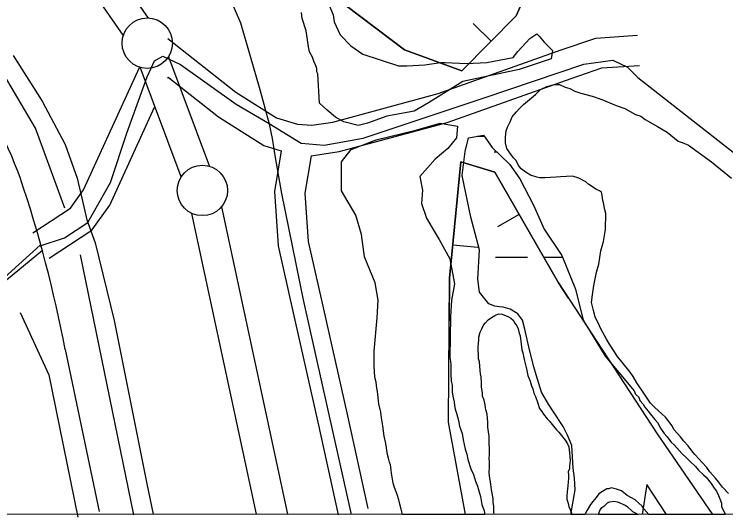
# Model space of a CAD drawing. Extents: x 3250478 to 3288318, y 788638 to 816472.
# Drawn here: x 3274010 to 3274716, y 794014 to 794514 of the extents above; entities that cross this region are included whole.
import ezdxf

# ---------------------------------------------------------------- set-up
doc = ezdxf.new("R2010")
doc.units = 0
for name, color, linetype in [('V-BORW-LINE', 7, 'Continuous'), ('V-GRID-FRAM', 7, 'Continuous'), ('V-LEVE-TOET', 7, 'Continuous'), ('V-ROAD-CNTR', 7, 'Continuous'), ('V-SITE-VEGE', 7, 'Continuous'), ('V-SURV-LINE', 7, 'Continuous'), ('V-TOPO-SHOR', 7, 'Continuous'), ('V-WETL-SWMP', 7, 'Continuous')]:
    doc.layers.add(name, color=color, linetype=linetype)

msp = doc.modelspace()

# ---------------------------------------------------------------- linework, layer by layer
at = {"layer": 'V-BORW-LINE'}
for p, q in [((3274482.92, 794486.72), (3274465.08, 794504.23)), ((3274510.91, 794314.78), (3274489.22, 794302.34)), ((3274444.96, 794284.57), (3274469.84, 794282.16))]:
    msp.add_line(p, q, dxfattribs=at)
for points in [[(3274542.15, 794589.61), (3274507.81, 794512.07), (3274453.98, 794457.23), (3274396.9, 794478.21), (3274324.05, 794533.81)], [(3274324.05, 794533.81), (3274396.9, 794478.21), (3274453.98, 794457.23), (3274507.81, 794512.07), (3274542.15, 794589.61)], [(3274457.59, 794016.91), (3274440.79, 794108.38), (3274441.75, 794251.41), (3274452.95, 794366.98), (3274486.83, 794356.78), (3274549.85, 794246.88), (3274647.68, 794096.73), (3274702.69, 794016.84)], [(3274559.88, 794231.48), (3274549.85, 794246.88), (3274486.83, 794356.78), (3274452.95, 794366.98), (3274441.75, 794251.41), (3274441.46, 794209.26)], [(3274657.1, 794016.85), (3274637.49, 794046.62), (3274632.97, 794016.86)]]:
    msp.add_lwpolyline(points, dxfattribs=at)
at = {"layer": 'V-GRID-FRAM'}
msp.add_lwpolyline([(3254649.64, 812209.1), (3286070.07, 812199.96), (3286072.72, 794013.53), (3254636.41, 794022.68), (3254649.64, 812209.1)], dxfattribs=at)
at = {"layer": 'V-LEVE-TOET'}
for points in [[(3274344.42, 794016.94), (3274296.79, 794230.06), (3274275.38, 794335.56), (3274269.05, 794371.33), (3274265.91, 794390.14), (3274263.09, 794404.27), (3274253.89, 794438.49), (3274234.5, 794504.86), (3274215.35, 794549.46), (3274161.92, 794626.74), (3274078.47, 794745.7), (3273972.44, 794889.72)], [(3274008.75, 794472.49), (3274037.48, 794427.35), (3274060.2, 794384.28), (3274072.23, 794350.9), (3274077.76, 794326.62), (3274081.65, 794309.42), (3274090.05, 794286.69), (3274108.85, 794209.35), (3274141.26, 794047.3), (3274147.52, 794017)]]:
    msp.add_lwpolyline(points, dxfattribs=at)
at = {"layer": 'V-ROAD-CNTR'}
msp.add_line((3273987.5, 794240.82), (3274035.27, 794284.13), dxfattribs=at)
for points in [[(3274162.17, 794489.47), (3274229.6, 794436.2), (3274269.93, 794410.79), (3274290.89, 794404.29), (3274304.93, 794403.29), (3274325.78, 794406.51), (3274430.42, 794434.86), (3274552.44, 794478.15), (3274586.9, 794489.87), (3274628.15, 794492.64)], [(3274035.4, 794283.64), (3274059.4, 794291.66), (3274082.6, 794306.85), (3274105.11, 794346.54), (3274121.81, 794396.54), (3274141.57, 794451.45), (3274148.95, 794467.17), (3274157.01, 794471.97), (3274174.65, 794463.67), (3274229.88, 794424.12), (3274262.84, 794405.2), (3274294.45, 794385.39), (3274317.24, 794383.66), (3274356.1, 794390.45), (3274476.11, 794430.43), (3274575.16, 794464.16), (3274603.94, 794467.97), (3274618.33, 794460.91), (3274628.54, 794450.78), (3274750.73, 794355.18), (3274875.16, 794265.26), (3275072.74, 794091.38), (3275147.58, 794016.71)], [(3274027.97, 794296.61), (3274065.63, 794321.09), (3274078.42, 794339.1), (3274133.96, 794460.68)], [(3274361.87, 794385.21), (3274439.37, 794406.2), (3274562.29, 794449.81), (3274592.84, 794460.2), (3274630.16, 794462.71)], [(3274162.16, 794450.22), (3274162.5, 794450.97)], [(3274162.37, 794451.14), (3274162.35, 794451.09), (3274164.63, 794449.29)], [(3274162.5, 794450.97), (3274212.26, 794411.67), (3274257.28, 794383.31), (3274274.75, 794377.89)], [(3274044.33, 794271.46), (3274086.78, 794299.05), (3274104.53, 794324.05), (3274148.96, 794421.33)], [(3274304.33, 794372.84), (3274332.02, 794377.12), (3274361.87, 794385.21)], [(3274274.75, 794377.89), (3274268.11, 794337.46), (3274271.55, 794283.52), (3274286.58, 794217.21), (3274311.06, 794108.41), (3274331.26, 794016.43)], [(3274304.33, 794372.84), (3274298.26, 794335.97), (3274301.34, 794287.81), (3274315.85, 794223.82), (3274340.34, 794114.92), (3274360.56, 794022.87)], [(3274037.58, 794278.8), (3273871.97, 794142.69), (3273732.77, 794019.83)], [(3274060.18, 794180.59), (3274094.09, 794019.72)]]:
    msp.add_lwpolyline(points, dxfattribs=at)
for centre, radius, start, end in [((3273541.56, 794175.17), 505.65, 20.39409, 34.1252), ((3272802.97, 793943.05), 1279.45, 10.6997, 18.61108)]:
    msp.add_arc(centre, radius, start, end, dxfattribs=at)
at = {"layer": 'V-SITE-VEGE'}
for p, q in [((3274538.46, 794441.9), (3274545.98, 794443.71)), ((3274545.98, 794443.71), (3274550.99, 794443.67)), ((3274550.99, 794443.67), (3274556.6, 794441.11)), ((3274527.11, 794433.87), (3274532.17, 794438.83)), ((3274532.17, 794438.83), (3274538.46, 794441.9)), ((3274556.6, 794441.11), (3274560.97, 794439.82)), ((3274560.97, 794439.82), (3274565.96, 794437.27)), ((3274565.96, 794437.27), (3274572.2, 794435.33)), ((3274572.2, 794435.33), (3274583.43, 794432.09)), ((3274515.13, 794423.97), (3274527.11, 794433.87)), ((3274583.43, 794432.09), (3274592.79, 794428.88)), ((3274592.79, 794428.88), (3274607.13, 794423.11)), ((3274510.71, 794419.63), (3274515.13, 794423.97)), ((3274607.13, 794423.11), (3274615.87, 794419.9)), ((3274503.75, 794411.55), (3274508.18, 794416.52)), ((3274508.18, 794416.52), (3274510.71, 794419.63)), ((3274615.87, 794419.9), (3274626.46, 794414.17)), ((3274626.46, 794414.17), (3274631.44, 794412.25)), ((3274501.82, 794406.57), (3274503.75, 794411.55)), ((3274631.44, 794412.25), (3274635.79, 794409.08)), ((3274635.79, 794409.08), (3274648.25, 794402.08)), ((3274408.27, 794398.58), (3274432.27, 794405.31)), ((3274432.27, 794405.31), (3274449.55, 794402.42)), ((3274449.55, 794402.42), (3274448.59, 794390.9)), ((3274497.99, 794397.84), (3274499.27, 794401.58)), ((3274499.27, 794401.58), (3274501.82, 794406.57)), ((3274648.25, 794402.08), (3274657.59, 794396.36)), ((3274368.91, 794388.98), (3274408.27, 794398.58)), ((3274497.3, 794391.58), (3274497.99, 794397.84)), ((3274657.59, 794396.36), (3274668.77, 794387.49)), ((3274343.95, 794379.37), (3274368.91, 794388.98)), ((3274448.59, 794390.9), (3274439.95, 794380.33)), ((3274497.25, 794385.95), (3274497.3, 794391.58)), ((3274498.45, 794380.31), (3274497.25, 794385.95)), ((3274668.77, 794387.49), (3274672.51, 794386.2)), ((3274672.51, 794386.2), (3274678.75, 794383.64)), ((3274334.35, 794366.88), (3274343.95, 794379.37)), ((3274439.95, 794380.33), (3274427.47, 794369.77)), ((3274501.54, 794375.9), (3274498.45, 794380.31)), ((3274678.75, 794383.64), (3274701.75, 794367.15)), ((3274505.25, 794370.86), (3274501.54, 794375.9)), ((3274334.35, 794338.06), (3274334.35, 794366.88)), ((3274427.47, 794369.77), (3274412.11, 794352.47)), ((3274507.73, 794368.33), (3274505.25, 794370.86)), ((3274510.19, 794363.3), (3274507.73, 794368.33)), ((3274701.75, 794367.15), (3274721.63, 794350.69)), ((3274512.66, 794360.14), (3274510.19, 794363.3)), ((3274517.63, 794356.34), (3274512.66, 794360.14)), ((3274412.11, 794352.47), (3274414.99, 794339.02)), ((3274521.99, 794353.8), (3274517.63, 794356.34)), ((3274528.23, 794351.86), (3274521.99, 794353.8)), ((3274531.36, 794351.21), (3274528.23, 794351.86)), ((3274536.36, 794351.16), (3274531.36, 794351.21)), ((3274547.63, 794351.69), (3274536.36, 794351.16)), ((3274552.02, 794352.27), (3274547.63, 794351.69)), ((3274563.92, 794352.78), (3274552.02, 794352.27)), ((3274570.16, 794350.85), (3274563.92, 794352.78)), ((3274577.01, 794347.03), (3274570.16, 794350.85)), ((3274580.11, 794344.5), (3274577.01, 794347.03)), ((3274587.58, 794339.42), (3274580.11, 794344.5)), ((3274348.75, 794314.05), (3274334.35, 794338.06)), ((3274414.99, 794339.02), (3274414.03, 794325.58)), ((3274590.7, 794338.14), (3274587.58, 794339.42)), ((3274592.56, 794336.87), (3274590.7, 794338.14)), ((3274593.16, 794333.73), (3274592.56, 794336.87)), ((3274593.74, 794328.72), (3274593.16, 794333.73)), ((3274414.03, 794325.58), (3274418.83, 794311.17)), ((3274594.95, 794324.95), (3274593.74, 794328.72)), ((3274595.54, 794320.57), (3274594.95, 794324.95)), ((3274596.74, 794315.55), (3274595.54, 794320.57)), ((3274596.6, 794299.9), (3274596.74, 794315.55)), ((3274354.51, 794294.84), (3274348.75, 794314.05)), ((3274418.83, 794311.17), (3274424.59, 794301.56)), ((3274424.59, 794301.56), (3274431.31, 794290.03)), ((3274357.39, 794272.74), (3274354.51, 794294.84)), ((3274594.61, 794288.03), (3274596.6, 794299.9)), ((3274431.31, 794290.03), (3274441.87, 794270.82)), ((3274592.02, 794278.66), (3274594.61, 794288.03)), ((3274367.95, 794246.81), (3274357.39, 794272.74)), ((3274590.02, 794265.54), (3274592.02, 794278.66)), ((3274441.87, 794270.82), (3274446.67, 794245.85)), ((3274587.44, 794257.43), (3274590.02, 794265.54)), ((3274584.82, 794244.3), (3274587.44, 794257.43)), ((3274370.83, 794229.52), (3274367.95, 794246.81)), ((3274446.67, 794245.85), (3274443.79, 794229.52)), ((3274583.48, 794234.93), (3274584.82, 794244.3)), ((3274582.78, 794227.42), (3274583.48, 794234.93)), ((3274369.87, 794212.23), (3274370.83, 794229.52)), ((3274443.79, 794229.52), (3274442.83, 794213.19)), ((3274584.58, 794219.27), (3274582.78, 794227.42)), ((3274586.4, 794212.99), (3274584.58, 794219.27)), ((3274367.08, 794179.11), (3274369.87, 794212.23)), ((3274442.83, 794213.19), (3274441.91, 794173)), ((3274590.7, 794204.19), (3274586.4, 794212.99)), ((3274591.93, 794201.05), (3274590.7, 794204.19)), ((3274597.47, 794190.98), (3274591.93, 794201.05)), ((3274600.55, 794185.95), (3274597.47, 794190.98)), ((3274605.48, 794178.39), (3274600.55, 794185.95)), ((3274366.8, 794165.15), (3274367.08, 794179.11)), ((3274607.95, 794173.99), (3274605.48, 794178.39)), ((3274612.9, 794168.31), (3274607.95, 794173.99)), ((3274441.91, 794173), (3274441.89, 794172.59)), ((3274441.89, 794172.59), (3274442.64, 794168.7)), ((3274442.64, 794168.7), (3274442.94, 794165.31)), ((3274620.95, 794158.22), (3274612.9, 794168.31)), ((3274367.33, 794157.42), (3274366.8, 794165.15)), ((3274442.94, 794165.31), (3274443.1, 794159.52)), ((3274367.98, 794151.6), (3274367.33, 794157.42)), ((3274443.1, 794159.52), (3274442.89, 794155.68)), ((3274442.89, 794155.68), (3274443.51, 794149.38)), ((3274624.04, 794153.81), (3274620.95, 794158.22)), ((3274627.73, 794147.51), (3274624.04, 794153.81)), ((3274368.76, 794148.18), (3274367.98, 794151.6)), ((3274369.4, 794142.36), (3274368.76, 794148.18)), ((3274443.51, 794149.38), (3274444.23, 794145)), ((3274635.14, 794136.18), (3274627.73, 794147.51)), ((3274370.18, 794138.95), (3274369.4, 794142.36)), ((3274371.44, 794126.83), (3274370.18, 794138.95)), ((3274444.23, 794145), (3274444.37, 794138.73)), ((3274444.37, 794138.73), (3274445.09, 794134.35)), ((3274445.09, 794134.35), (3274446.21, 794128.51)), ((3274641.31, 794127.36), (3274635.14, 794136.18)), ((3274373.4, 794118.53), (3274371.44, 794126.83)), ((3274446.21, 794128.51), (3274446.51, 794125.12)), ((3274446.51, 794125.12), (3274447.26, 794121.23)), ((3274645.66, 794122.94), (3274641.31, 794127.36)), ((3274374.04, 794112.72), (3274373.4, 794118.53)), ((3274447.26, 794121.23), (3274448.49, 794117.3)), ((3274652.48, 794116.61), (3274645.66, 794122.94)), ((3274375.54, 794104.93), (3274374.04, 794112.72)), ((3274448.49, 794117.3), (3274450.5, 794109.97)), ((3274656.21, 794113.45), (3274652.48, 794116.61)), ((3274658.68, 794110.3), (3274656.21, 794113.45)), ((3274662.39, 794105.25), (3274658.68, 794110.3)), ((3274376.91, 794094.73), (3274375.54, 794104.93)), ((3274450.5, 794109.97), (3274451.65, 794104.6)), ((3274451.65, 794104.6), (3274454.14, 794097.24)), ((3274664.85, 794100.85), (3274662.39, 794105.25)), ((3274454.14, 794097.24), (3274455.24, 794090.92)), ((3274671.05, 794093.91), (3274664.85, 794100.85)), ((3274378.43, 794087.42), (3274376.91, 794094.73)), ((3274455.24, 794090.92), (3274457.14, 794081.66)), ((3274674.14, 794089.5), (3274671.05, 794093.91)), ((3274678.48, 794085.08), (3274674.14, 794089.5)), ((3274380.23, 794076.24), (3274378.43, 794087.42)), ((3274682.19, 794080.03), (3274678.48, 794085.08)), ((3274381, 794072.82), (3274380.23, 794076.24)), ((3274457.14, 794081.66), (3274458.79, 794076.75)), ((3274458.79, 794076.75), (3274459.95, 794071.38)), ((3274685.28, 794076.25), (3274682.19, 794080.03)), ((3274689.62, 794071.83), (3274685.28, 794076.25)), ((3274382.23, 794068.9), (3274381, 794072.82)), ((3274383.04, 794065.97), (3274382.23, 794068.9)), ((3274459.95, 794071.38), (3274462.81, 794062.07)), ((3274692.1, 794068.68), (3274689.62, 794071.83)), ((3274697.06, 794063.62), (3274692.1, 794068.68)), ((3274383.73, 794061.11), (3274383.04, 794065.97)), ((3274384.03, 794057.72), (3274383.73, 794061.11)), ((3274462.81, 794062.07), (3274465.4, 794056.63)), ((3274700.14, 794059.21), (3274697.06, 794063.62)), ((3274385.91, 794047.98), (3274384.03, 794057.72)), ((3274465.4, 794056.63), (3274467.43, 794049.77)), ((3274705.72, 794052.9), (3274700.14, 794059.21)), ((3274387.11, 794043.58), (3274385.91, 794047.98)), ((3274467.43, 794049.77), (3274469.57, 794044.83)), ((3274708.81, 794049.11), (3274705.72, 794052.9)), ((3274712.52, 794044.07), (3274708.81, 794049.11)), ((3274389.62, 794036.69), (3274387.11, 794043.58)), ((3274469.57, 794044.83), (3274471.6, 794037.98)), ((3274718.72, 794037.76), (3274712.52, 794044.07)), ((3274391.25, 794031.31), (3274389.62, 794036.69)), ((3274471.6, 794037.98), (3274472.38, 794034.56)), ((3274472.38, 794034.56), (3274473.88, 794026.77)), ((3274392.46, 794026.9), (3274391.25, 794031.31)), ((3274393.63, 794022.02), (3274392.46, 794026.9)), ((3274473.88, 794026.77), (3274475.94, 794020.39)), ((3274592.79, 794023.9), (3274595.93, 794025.75)), ((3274595.93, 794025.75), (3274598.46, 794028.23)), ((3274598.46, 794028.23), (3274600.35, 794029.47)), ((3274600.35, 794029.47), (3274604.73, 794030.06)), ((3274604.73, 794030.06), (3274608.48, 794029.39)), ((3274608.48, 794029.39), (3274615.96, 794026.19)), ((3274615.96, 794026.19), (3274617.83, 794024.92)), ((3274394.46, 794019.57), (3274393.63, 794022.02)), ((3274395.18, 794016.93), (3274394.46, 794019.57)), ((3274475.94, 794020.39), (3274476.78, 794016.91)), ((3274589.72, 794016.87), (3274590.88, 794020.79)), ((3274590.88, 794020.79), (3274592.79, 794023.9)), ((3274617.83, 794024.92), (3274623.42, 794019.87)), ((3274623.42, 794019.87), (3274625.91, 794018.59)), ((3274625.91, 794018.59), (3274628.87, 794016.86)), ((3274476.78, 794016.91), (3274395.18, 794016.93)), ((3274628.87, 794016.86), (3274589.72, 794016.87))]:
    msp.add_line(p, q, dxfattribs=at)
for points in [[(3274320.23, 794527.33), (3274326.14, 794513.12), (3274327.32, 794506.02), (3274333.23, 794493), (3274343.88, 794482.35), (3274355.71, 794474.06), (3274391.2, 794462.22), (3274399.48, 794462.22), (3274417.23, 794463.41), (3274432.6, 794465.78), (3274434.97, 794465.78), (3274437.33, 794465.78), (3274458.63, 794464.59), (3274478.74, 794465.78), (3274485.83, 794466.96), (3274504.76, 794470.51), (3274509.49, 794476.43), (3274521.32, 794489.45), (3274528.42, 794494.18), (3274530.79, 794491.82), (3274535.52, 794485.9), (3274543.8, 794477.61), (3274542.62, 794469.33), (3274510.68, 794458.67), (3274455.08, 794446.84), (3274420.77, 794425.53), (3274406.58, 794417.24), (3274379.37, 794412.51), (3274360.44, 794405.41), (3274350.98, 794403.04), (3274336.78, 794406.59), (3274328.5, 794411.33), (3274320.23, 794418.43), (3274312.75, 794425.25)], [(3274312.75, 794425.25), (3274311.1, 794454.48), (3274309.86, 794456.46), (3274309.97, 794459.69), (3274309.38, 794461.66), (3274306.96, 794466.92), (3274305.79, 794470.85), (3274302.72, 794476.14), (3274301.59, 794481.36), (3274300.58, 794490.47), (3274299.5, 794496.98), (3274295.36, 794509.43), (3274294.9, 794515.28)]]:
    msp.add_lwpolyline(points, dxfattribs=at)
at = {"layer": 'V-SURV-LINE'}
for points in [[(3273738.65, 795091.35), (3274142.58, 794509.82)], [(3274117.94, 794492.71), (3273714.01, 795074.23)], [(3274162.7, 794471.42), (3274203.47, 794362.52)], [(3274175.37, 794352), (3274134.61, 794460.9)], [(3274215.28, 794322.16), (3274280.79, 794016.96)], [(3274250.1, 794016.97), (3274185.95, 794315.85)]]:
    msp.add_lwpolyline(points, dxfattribs=at)
for centre in [(3274141.65, 794484.86), (3274196.42, 794338.55)]:
    msp.add_circle(centre, 25, dxfattribs=at)
at = {"layer": 'V-TOPO-SHOR'}
msp.add_line((3274075.01, 794274.6), (3274127.91, 794016.31), dxfattribs=at)
for points in [[(3274059.9, 794321.09), (3274030.89, 794400.44), (3273995.59, 794460.05), (3273856.58, 794663.18), (3273803.62, 794749.29), (3273627.1, 795014.24), (3273501.33, 795197.49)], [(3274015.39, 794217.23), (3274044.07, 794155.41), (3274072.72, 794014.12)], [(3274486.19, 794016.9), (3274485.72, 794019.56), (3274485.57, 794024.7), (3274485.01, 794028.97), (3274484.92, 794031.97), (3274484.37, 794036.25), (3274483.36, 794041.36), (3274482.77, 794046.49), (3274482.25, 794049.48), (3274481.74, 794052.47), (3274481.14, 794058.02), (3274481.39, 794064.04), (3274481.23, 794069.18), (3274481.13, 794072.61), (3274481.46, 794076.05), (3274481.36, 794079.48), (3274481.24, 794083.33), (3274481.15, 794086.33), (3274481, 794091.47), (3274480.91, 794094.47), (3274480.35, 794098.75), (3274479.78, 794103.45), (3274479.71, 794105.59), (3274479.62, 794108.59), (3274479.51, 794112.45), (3274478.96, 794116.29), (3274478, 794119.69), (3274477.48, 794122.68), (3274476.97, 794125.67), (3274475.97, 794130.35), (3274474.57, 794134.17), (3274474.48, 794137.17), (3274473.43, 794143.57), (3274473.3, 794147.86), (3274473.13, 794153.43), (3274472.62, 794156.42), (3274472.08, 794159.83), (3274471.95, 794164.12), (3274471.4, 794168.39), (3274470.45, 794171.36), (3274470.31, 794176.08), (3274470.21, 794179.51), (3274470.1, 794182.93), (3274470.42, 794186.8), (3274470.75, 794189.82), (3274470.66, 794192.82), (3274472.22, 794198.01), (3274473.85, 794201.06), (3274475.45, 794204.97), (3274477.52, 794207.18), (3274480.01, 794210.25), (3274483.37, 794212.5), (3274486.75, 794214.31), (3274488.01, 794215.21), (3274490.98, 794216.16), (3274493.99, 794215.82), (3274499.64, 794213.41), (3274502.69, 794211.79), (3274504.9, 794209.71), (3274506.7, 794206.76), (3274508.49, 794204.24), (3274509.87, 794201.28), (3274510.85, 794197.02), (3274511.8, 794194.05), (3274512.9, 794185.93), (3274513.5, 794180.38), (3274514.45, 794177.4), (3274515.94, 794170.58), (3274517.88, 794162.92), (3274518.4, 794159.94), (3274519.41, 794154.82), (3274521.72, 794149.31), (3274523.15, 794144.64), (3274524.52, 794141.68), (3274525.51, 794137.42), (3274526.9, 794134.03), (3274529.25, 794127.23), (3274531.11, 794122.14), (3274533.35, 794119.21), (3274535.15, 794116.26), (3274538.72, 794111.65), (3274540.93, 794109.57), (3274544.94, 794104.54), (3274548.05, 794100.78), (3274550.26, 794098.7), (3274552.94, 794095.35), (3274556.5, 794090.74), (3274558.76, 794086.94), (3274560.14, 794083.98), (3274560.75, 794078), (3274561.29, 794074.15), (3274561.41, 794070.3), (3274560.7, 794065.13), (3274560.79, 794062.13), (3274559.6, 794059.09), (3274559.69, 794056.09), (3274559.79, 794052.66), (3274559.46, 794049.22), (3274559.15, 794045.35)], [(3274559.15, 794045.35), (3274558.81, 794042.34), (3274558.48, 794039.33), (3274558.16, 794035.46), (3274558.26, 794032.03), (3274559.21, 794029.06), (3274560.2, 794024.8), (3274561.57, 794021.84), (3274563, 794017.16), (3274563.08, 794016.88)]]:
    msp.add_lwpolyline(points, dxfattribs=at)
at = {"layer": 'V-WETL-SWMP'}
for p, q in [((3274460.53, 794390.94), (3274475.46, 794393.53)), ((3274475.46, 794393.53), (3274483.97, 794381.35)), ((3274457.08, 794377.11), (3274460.53, 794390.94)), ((3274469.17, 794392.44), (3274476.22, 794392.44)), ((3274483.97, 794381.35), (3274501.2, 794364.71)), ((3274454.36, 794353.44), (3274457.08, 794377.11)), ((3274486.09, 794377.01), (3274488.47, 794377.01)), ((3274501.2, 794364.71), (3274511.51, 794350.01)), ((3274462.89, 794312.09), (3274454.36, 794353.44)), ((3274511.51, 794350.01), (3274525.16, 794323.83)), ((3274525.16, 794323.83), (3274535.73, 794300.12)), ((3274471.58, 794279.76), (3274462.89, 794312.09)), ((3274535.73, 794300.12), (3274553.24, 794274.06)), ((3274469.88, 794250.54), (3274471.58, 794279.76)), ((3274553.24, 794274.06), (3274566.69, 794240.58)), ((3274471.15, 794272.37), (3274471.22, 794272.37)), ((3274487.22, 794272.37), (3274519.22, 794272.36)), ((3274535.22, 794272.35), (3274553.93, 794272.35)), ((3274471.39, 794237.74), (3274469.88, 794250.54)), ((3274480.76, 794225.99), (3274471.39, 794237.74)), ((3274566.69, 794240.58), (3274574.47, 794209.93)), ((3274486.84, 794223.76), (3274480.76, 794225.99)), ((3274491.47, 794223.1), (3274486.84, 794223.76)), ((3274494.89, 794222.8), (3274491.47, 794223.1)), ((3274501.97, 794220.81), (3274494.89, 794222.8)), ((3274509.53, 794216.22), (3274501.97, 794220.81)), ((3274514.14, 794209.74), (3274509.53, 794216.22)), ((3274516.61, 794200.99), (3274514.14, 794209.74)), ((3274574.47, 794209.93), (3274596.13, 794174.12)), ((3274518.72, 794190.62), (3274516.61, 794200.99)), ((3274521.23, 794180.47), (3274518.72, 794190.62)), ((3274525.56, 794163.35), (3274521.23, 794180.47)), ((3274596.13, 794174.12), (3274623.27, 794141.48)), ((3274527.6, 794155.39), (3274525.56, 794163.35)), ((3274533.12, 794138.3), (3274527.6, 794155.39)), ((3274623.27, 794141.48), (3274625.13, 794139.59)), ((3274625.13, 794139.59), (3274626.35, 794136.45)), ((3274539.9, 794126.47), (3274533.12, 794138.3)), ((3274626.35, 794136.45), (3274629.46, 794133.29)), ((3274629.46, 794133.29), (3274630.68, 794130.15)), ((3274544.94, 794118.8), (3274539.9, 794126.47)), ((3274630.68, 794130.15), (3274633.77, 794126.36)), ((3274633.77, 794126.36), (3274635.62, 794123.22)), ((3274554.61, 794104.05), (3274544.94, 794118.8)), ((3274635.62, 794123.22), (3274638.72, 794119.43)), ((3274638.72, 794119.43), (3274641.19, 794116.28)), ((3274641.19, 794116.28), (3274645.53, 794111.23)), ((3274645.53, 794111.23), (3274648, 794108.08)), ((3274558.87, 794095.55), (3274554.61, 794104.05)), ((3274648, 794108.08), (3274651.07, 794102.42)), ((3274651.07, 794102.42), (3274654.78, 794097.37)), ((3274654.78, 794097.37), (3274657.26, 794094.22)), ((3274563.19, 794085.45), (3274558.87, 794095.55)), ((3274657.26, 794094.22), (3274661.59, 794088.55)), ((3274564.47, 794062.82), (3274563.19, 794085.45)), ((3274661.59, 794088.55), (3274664.69, 794086.01)), ((3274664.69, 794086.01), (3274667.17, 794082.86)), ((3274667.17, 794082.86), (3274672.75, 794077.18)), ((3274672.75, 794077.18), (3274676.47, 794073.39)), ((3274676.47, 794073.39), (3274680.19, 794069.6)), ((3274680.19, 794069.6), (3274685.77, 794064.54)), ((3274565.77, 794052.83), (3274564.47, 794062.82)), ((3274685.77, 794064.54), (3274688.87, 794060.75)), ((3274688.87, 794060.75), (3274693.84, 794056.33)), ((3274693.84, 794056.33), (3274696.32, 794053.8)), ((3274696.32, 794053.8), (3274701.26, 794047.49)), ((3274566.52, 794041.22), (3274565.77, 794052.83)), ((3274701.26, 794047.49), (3274704.35, 794043.08)), ((3274562.11, 794016.88), (3274566.52, 794041.22)), ((3274593.53, 794039.73), (3274589.75, 794037.26)), ((3274597.93, 794042.19), (3274593.53, 794039.73)), ((3274599.81, 794042.17), (3274597.93, 794042.19)), ((3274602.32, 794043.4), (3274599.81, 794042.17)), ((3274607.32, 794042.1), (3274602.32, 794043.4)), ((3274612.31, 794040.18), (3274607.32, 794042.1)), ((3274614.8, 794038.28), (3274612.31, 794040.18)), ((3274704.35, 794043.08), (3274706.83, 794039.93)), ((3274706.83, 794039.93), (3274708.66, 794035.53)), ((3274587.21, 794033.53), (3274584.05, 794029.8)), ((3274589.75, 794037.26), (3274587.21, 794033.53)), ((3274617.9, 794035.75), (3274614.8, 794038.28)), ((3274622.26, 794033.2), (3274617.9, 794035.75)), ((3274626, 794031.29), (3274622.26, 794033.2)), ((3274708.66, 794035.53), (3274709.89, 794032.39)), ((3274581.52, 794026.7), (3274578.33, 794021.09)), ((3274584.05, 794029.8), (3274581.52, 794026.7)), ((3274629.72, 794028.13), (3274626, 794031.29)), ((3274632.82, 794024.97), (3274629.72, 794028.13)), ((3274709.89, 794032.39), (3274711.72, 794027.99)), ((3274711.72, 794027.99), (3274711.69, 794024.86)), ((3274578.33, 794021.09), (3274575.87, 794016.88)), ((3274634.68, 794022.45), (3274632.82, 794024.97)), ((3274639.55, 794016.86), (3274634.68, 794022.45)), ((3274711.69, 794024.86), (3274713.53, 794020.46)), ((3274713.53, 794020.46), (3274715.56, 794016.84)), ((3274575.87, 794016.88), (3274562.11, 794016.88)), ((3274715.56, 794016.84), (3274639.55, 794016.86))]:
    msp.add_line(p, q, dxfattribs=at)

doc.saveas('drawing.dxf')
